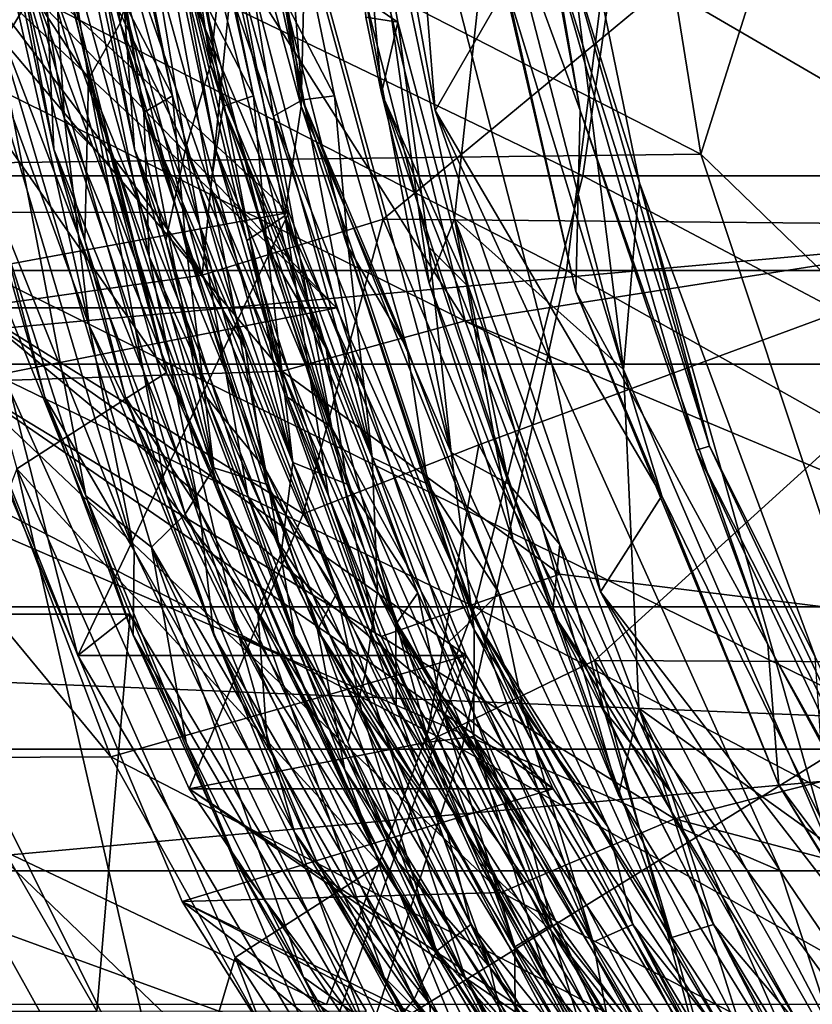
# Model space of a CAD drawing. Header units: metres. Extents: x -62 to 150, y -92 to 92.
# Tile 710 of 771: x 125.14 to 127.67, y -5.57 to -2.41. Entities that reach past the tile are written whole.
import ezdxf

# ---------------------------------------------------------------- set-up
doc = ezdxf.new("R2010")
doc.units = ezdxf.units.M
doc.layers.add('solid_500615', color=7, linetype='CONTINUOUS')

msp = doc.modelspace()

# ---------------------------------------------------------------- linework, layer by layer
at = {"layer": 'solid_500615'}
for points in [[(125.21759, -0.624061, -78.241096), (125.087936, -0.791491, -78.198708), (125.458023, -2.421654, -78.147934)], [(125.21759, -0.624061, -78.241096), (125.458023, -2.421654, -78.147934), (125.539963, -2.128629, -78.204872)], [(125.484764, -0.762822, -79.202568), (125.364563, -1.020922, -79.156242), (125.747101, -2.555301, -79.103607)], [(125.484764, -0.762822, -79.202568), (125.747101, -2.555301, -79.103607), (125.795746, -2.11116, -79.171898)], [(125.355995, -2.601618, -78.098267), (125.087936, -0.791491, -78.198708), (125.144051, -2.277765, -78.08606)], [(125.458023, -2.421654, -78.147934), (125.087936, -0.791491, -78.198708), (125.355995, -2.601618, -78.098267)], [(125.753647, -0.901394, -80.163582), (125.645813, -1.249676, -80.112541), (126.037773, -2.688335, -80.058868)], [(125.658447, -0.924983, -79.801979), (125.758652, -0.897853, -79.700714), (126.041466, -2.667922, -79.596298)], [(125.753647, -0.901394, -80.163582), (126.037773, -2.688335, -80.058868), (126.051559, -2.093681, -80.138908)], [(126.041466, -2.667922, -79.596298), (125.758652, -0.897853, -79.700714), (125.973579, -1.825801, -79.553169)], [(126.626289, -0.909906, -81.924637), (126.931503, -2.702071, -81.842758), (126.523613, -1.586276, -81.227432)], [(126.828148, -2.139699, -81.922256), (126.931503, -2.702071, -81.842758), (126.626289, -0.909906, -81.924637)], [(125.187447, -1.396464, -77.850105), (125.243767, -0.940307, -77.767441), (125.533249, -2.70858, -77.661263)], [(125.243767, -0.940307, -77.767441), (125.45533, -1.825801, -77.621483), (125.625717, -2.655039, -77.562241)], [(125.533249, -2.70858, -77.661263), (125.243767, -0.940307, -77.767441), (125.625717, -2.655039, -77.562241)], [(125.420464, -1.161141, -78.826698), (125.50119, -0.919083, -78.734085), (125.787338, -2.688259, -78.628784)], [(125.50119, -0.919083, -78.734085), (125.714455, -1.825801, -78.587326), (125.884842, -2.655039, -78.528084)], [(125.787338, -2.688259, -78.628784), (125.50119, -0.919083, -78.734085), (125.884842, -2.655039, -78.528084)], [(125.658447, -0.924983, -79.801979), (126.041466, -2.667922, -79.596298), (125.948601, -2.72043, -79.695518)], [(125.658447, -0.924983, -79.801979), (125.948601, -2.72043, -79.695518), (125.684982, -1.959614, -79.853371)], [(127.01403, -0.955857, -87.750793), (127.31794, -2.841495, -87.669258), (124.031723, -1.156077, -76.56385)], [(124.959351, -1.630787, -76.8722), (124.986389, -0.961525, -76.800789), (125.279198, -2.728886, -76.693726)], [(125.279198, -2.728886, -76.693726), (124.986389, -0.961525, -76.800789), (125.236771, -2.055902, -76.640999)], [(127.646751, -1.799126, -89.429077), (127.31794, -2.841495, -87.669258), (127.01403, -0.955857, -87.750793)], [(125.668556, -2.821569, -79.046303), (125.364563, -1.020922, -79.156242), (125.403175, -2.277765, -79.051903)], [(125.747101, -2.555301, -79.103607), (125.364563, -1.020922, -79.156242), (125.668556, -2.821569, -79.046303)], [(126.392769, -1.784234, -79.96833), (126.176109, -1.085257, -80.026459), (126.466255, -2.702205, -79.948616)], [(126.694885, -2.30454, -81.18148), (126.466255, -2.702205, -79.948616), (126.176109, -1.085257, -80.026459)], [(127.31794, -2.841495, -87.669258), (124.326981, -2.878295, -76.484634), (124.031723, -1.156077, -76.56385)], [(125.420464, -1.161141, -78.826698), (125.787338, -2.688259, -78.628784), (125.74765, -2.945954, -78.710472)], [(125.420464, -1.161141, -78.826698), (125.74765, -2.945954, -78.710472), (125.451088, -2.10112, -78.878532)], [(125.985352, -3.039717, -79.99324), (125.645813, -1.249676, -80.112541), (125.6623, -2.277765, -80.017746)], [(126.037773, -2.688335, -80.058868), (125.645813, -1.249676, -80.112541), (125.985352, -3.039717, -79.99324)], [(126.652519, -1.916161, -82.021141), (127.069832, -3.531576, -81.90918), (126.795326, -1.345455, -81.982826)], [(126.872284, -2.132178, -81.948334), (126.795326, -1.345455, -81.982826), (127.120682, -2.933233, -81.895538)], [(127.069832, -3.531576, -81.90918), (127.120682, -2.933233, -81.895538), (126.795326, -1.345455, -81.982826)], [(125.187447, -1.396464, -77.850105), (125.533249, -2.70858, -77.661263), (125.551201, -3.169438, -77.724251)], [(125.187447, -1.396464, -77.850105), (125.551201, -3.169438, -77.724251), (125.218964, -2.242083, -77.903221)], [(126.184837, -1.401347, -80.593567), (126.528236, -3.04807, -80.501442), (126.652519, -1.916161, -82.021141)], [(126.447517, -3.254988, -80.523094), (126.528236, -3.04807, -80.501442), (126.184837, -1.401347, -80.593567)], [(126.29538, -2.646723, -80.563911), (126.184837, -1.401347, -80.593567), (126.244667, -2.402879, -80.577515)], [(126.447517, -3.254988, -80.523094), (126.184837, -1.401347, -80.593567), (126.29538, -2.646723, -80.563911)], [(123.742851, -2.911524, -42.757256), (123.927048, -1.459592, -42.46608), (126.94001, -2.911524, -44.836414)], [(126.94001, -2.911524, -44.836414), (123.927048, -1.459592, -42.46608), (127.150482, -1.459592, -44.563595)], [(126.94001, -2.911524, -44.836414), (127.150482, -1.459592, -44.563595), (129.935593, -2.911524, -47.196735)], [(129.935593, -2.911524, -47.196735), (127.150482, -1.459592, -44.563595), (130.170532, -1.459592, -46.944641)], [(124.754425, -3.027355, -70.778999), (125.651917, -1.536499, -75.507957), (124.40847, -1.537975, -70.871811)], [(125.651917, -1.536499, -75.507957), (125.99839, -3.02823, -75.415001), (124.495583, -1.645458, -75.818184)], [(124.754425, -3.027355, -70.778999), (125.99839, -3.02823, -75.415001), (125.651917, -1.536499, -75.507957)], [(125.720238, -3.228915, -70.83049), (125.889267, -1.537583, -71.302818), (125.284912, -1.627504, -70.947289)], [(125.720238, -3.228915, -70.83049), (126.300377, -3.049522, -71.192535), (125.889267, -1.537583, -71.302818)], [(125.889267, -1.537583, -71.302818), (126.300377, -3.049522, -71.192535), (128.096207, -1.561959, -79.511322)], [(126.158615, -1.699764, -80.031151), (128.096207, -1.561959, -79.511322), (128.510696, -3.070354, -79.400124)], [(126.244827, -2.349711, -80.156906), (126.347656, -2.418793, -80.4785), (126.191277, -1.553767, -80.534569)], [(126.244667, -2.402879, -80.577515), (126.191277, -1.553767, -80.534569), (126.347656, -2.418793, -80.4785)], [(126.300377, -3.049522, -71.192535), (128.510696, -3.070354, -79.400124), (128.096207, -1.561959, -79.511322)], [(123.589142, -3.21399, -40.968063), (126.887695, -3.21399, -42.99892), (123.764908, -1.608541, -40.651875)], [(126.887695, -3.21399, -42.99892), (127.090881, -1.608541, -42.699608), (123.764908, -1.608541, -40.651875)], [(126.523613, -1.586276, -81.227432), (126.917725, -3.281902, -81.121696), (126.694885, -2.30454, -81.18148)], [(126.931503, -2.702071, -81.842758), (126.917725, -3.281902, -81.121696), (126.523613, -1.586276, -81.227432)], [(126.887695, -3.21399, -42.99892), (129.992599, -3.21399, -45.315033), (127.090881, -1.608541, -42.699608)], [(129.992599, -3.21399, -45.315033), (130.221588, -1.608541, -45.034973), (127.090881, -1.608541, -42.699608)], [(125.720238, -3.228915, -70.83049), (125.284912, -1.627504, -70.947289), (124.560074, -1.693172, -71.141747)], [(124.959351, -1.630787, -76.8722), (125.279198, -2.728886, -76.693726), (125.359169, -3.390743, -76.736877)], [(124.959351, -1.630787, -76.8722), (125.359169, -3.390743, -76.736877), (124.988579, -2.382469, -76.927452)], [(125.99839, -3.02823, -75.415001), (124.847755, -3.240683, -75.723701), (124.495583, -1.645458, -75.818184)], [(124.520653, -1.810652, -75.811462), (126.150879, -3.334505, -75.374092), (125.726128, -1.693172, -75.488045)], [(125.720238, -3.228915, -70.83049), (124.560074, -1.693172, -71.141747), (124.984825, -3.334505, -71.027794)], [(126.150879, -3.334505, -75.374092), (124.984825, -3.334505, -71.027794), (124.560074, -1.693172, -71.141747)], [(125.726128, -1.693172, -75.488045), (126.150879, -3.334505, -75.374092), (124.560074, -1.693172, -71.141747)], [(125.552422, -1.781279, -79.676094), (126.158615, -1.699764, -80.031151), (126.563354, -3.375999, -79.922569)], [(126.563354, -3.375999, -79.922569), (126.158615, -1.699764, -80.031151), (128.510696, -3.070354, -79.400124)], [(127.646751, -1.799126, -89.429077), (128.354538, -1.758229, -91.07077), (128.752197, -3.473166, -90.964088)], [(123.361038, -1.784235, -68.667953), (126.392769, -1.784234, -79.96833), (126.840492, -3.514257, -79.848213)], [(123.361038, -1.784235, -68.667953), (126.840492, -3.514257, -79.848213), (123.808762, -3.514257, -68.547836)], [(123.361038, -1.784235, -68.667953), (123.808762, -3.514257, -68.547836), (142.907608, -1.784235, -63.423885)], [(123.808762, -3.514257, -68.547836), (142.459885, -3.514257, -63.544006), (142.907608, -1.784235, -63.423885)], [(125.552422, -1.781279, -79.676094), (125.97644, -3.537076, -79.562347), (124.520653, -1.810652, -75.811462)], [(125.552422, -1.781279, -79.676094), (126.563354, -3.375999, -79.922569), (125.97644, -3.537076, -79.562347)], [(126.840492, -3.514257, -79.848213), (126.392769, -1.784234, -79.96833), (126.466255, -2.702205, -79.948616)], [(124.520653, -1.810652, -75.811462), (124.951324, -3.571523, -75.695915), (126.150879, -3.334505, -75.374092)], [(125.97644, -3.537076, -79.562347), (124.951324, -3.571523, -75.695915), (124.520653, -1.810652, -75.811462)], [(125.45533, -1.825801, -77.621483), (125.467461, -2.349711, -77.259369), (125.625717, -2.655039, -77.562241)], [(125.714455, -1.825801, -78.587326), (125.726585, -2.349711, -78.22522), (125.884842, -2.655039, -78.528084)], [(125.973579, -1.825801, -79.553169), (125.985703, -2.349711, -79.191063), (126.143959, -2.655039, -79.493927)], [(126.041466, -2.667922, -79.596298), (125.973579, -1.825801, -79.553169), (126.143959, -2.655039, -79.493927)], [(128.053665, -3.553951, -89.319908), (127.31794, -2.841495, -87.669258), (127.646751, -1.799126, -89.429077)], [(128.053665, -3.553951, -89.319908), (127.646751, -1.799126, -89.429077), (128.752197, -3.473166, -90.964088)], [(124.674294, -2.207127, -76.391457), (125.606171, -3.541684, -76.439735), (125.177757, -1.872725, -76.55468)], [(125.177757, -1.872725, -76.55468), (125.606171, -3.541684, -76.439735), (125.236771, -2.055902, -76.640999)], [(126.528236, -3.04807, -80.501442), (127.069832, -3.531576, -81.90918), (126.652519, -1.916161, -82.021141)], [(125.684982, -1.959614, -79.853371), (126.135818, -3.718498, -79.704697), (125.589073, -2.003735, -79.953186)], [(125.948601, -2.72043, -79.695518), (126.135818, -3.718498, -79.704697), (125.684982, -1.959614, -79.853371)], [(125.245003, -2.825187, -77.961967), (125.144051, -2.277765, -78.08606), (125.070824, -2.003735, -78.0215)], [(125.218964, -2.242083, -77.903221), (125.245003, -2.825187, -77.961967), (125.070824, -2.003735, -78.0215)], [(125.504128, -2.825187, -78.927811), (125.403175, -2.277765, -79.051903), (125.329948, -2.003735, -78.987343)], [(125.451088, -2.10112, -78.878532), (125.504128, -2.825187, -78.927811), (125.329948, -2.003735, -78.987343)], [(125.763252, -2.825187, -79.893654), (125.6623, -2.277765, -80.017746), (125.589073, -2.003735, -79.953186)], [(126.135818, -3.718498, -79.704697), (125.763252, -2.825187, -79.893654), (125.589073, -2.003735, -79.953186)], [(125.279198, -2.728886, -76.693726), (125.236771, -2.055902, -76.640999), (125.422852, -2.873527, -76.577736)], [(125.606171, -3.541684, -76.439735), (125.422852, -2.873527, -76.577736), (125.236771, -2.055902, -76.640999)], [(125.451088, -2.10112, -78.878532), (125.92318, -3.850608, -78.724304), (125.504128, -2.825187, -78.927811)], [(125.74765, -2.945954, -78.710472), (125.92318, -3.850608, -78.724304), (125.451088, -2.10112, -78.878532)], [(125.747101, -2.555301, -79.103607), (126.264488, -3.813776, -79.018677), (125.795746, -2.11116, -79.171898)], [(125.795746, -2.11116, -79.171898), (126.264488, -3.813776, -79.018677), (125.985703, -2.349711, -79.191063)], [(126.037773, -2.688335, -80.058868), (126.517693, -3.797502, -79.986374), (126.051559, -2.093681, -80.138908)], [(126.051559, -2.093681, -80.138908), (126.517693, -3.797502, -79.986374), (126.244827, -2.349711, -80.156906)], [(125.458023, -2.421654, -78.147934), (126.011307, -3.830035, -78.05098), (125.539963, -2.128629, -78.204872)], [(125.539963, -2.128629, -78.204872), (126.011307, -3.830035, -78.05098), (125.726585, -2.349711, -78.22522)], [(126.828148, -2.139699, -81.922256), (126.872284, -2.132178, -81.948334), (127.345192, -3.776831, -81.821465)], [(127.302727, -3.790153, -81.79493), (126.931503, -2.702071, -81.842758), (126.828148, -2.139699, -81.922256)], [(127.302727, -3.790153, -81.79493), (126.828148, -2.139699, -81.922256), (127.345192, -3.776831, -81.821465)], [(127.345192, -3.776831, -81.821465), (126.872284, -2.132178, -81.948334), (127.120682, -2.933233, -81.895538)], [(125.17054, -2.287424, -77.191833), (125.758148, -3.846279, -77.083275), (125.28421, -2.14609, -77.237839)], [(125.28421, -2.14609, -77.237839), (125.758148, -3.846279, -77.083275), (125.467461, -2.349711, -77.259369)], [(124.674294, -2.207127, -76.391457), (125.126839, -3.849818, -76.27005), (125.606171, -3.541684, -76.439735)], [(125.218964, -2.242083, -77.903221), (125.712059, -3.981775, -77.743515), (125.245003, -2.825187, -77.961967)], [(125.551201, -3.169438, -77.724251), (125.712059, -3.981775, -77.743515), (125.218964, -2.242083, -77.903221)], [(125.17054, -2.287424, -77.191833), (125.047737, -2.379993, -77.149094), (125.665909, -3.995468, -77.031708)], [(125.355995, -2.601618, -78.098267), (125.144051, -2.277765, -78.08606), (125.344841, -3.118169, -78.019096)], [(125.245003, -2.825187, -77.961967), (125.344841, -3.118169, -78.019096), (125.144051, -2.277765, -78.08606)], [(125.17054, -2.287424, -77.191833), (125.665909, -3.995468, -77.031708), (125.758148, -3.846279, -77.083275)], [(125.668556, -2.821569, -79.046303), (125.403175, -2.277765, -79.051903), (125.603966, -3.118169, -78.98494)], [(125.504128, -2.825187, -78.927811), (125.603966, -3.118169, -78.98494), (125.403175, -2.277765, -79.051903)], [(125.985352, -3.039717, -79.99324), (125.6623, -2.277765, -80.017746), (125.863083, -3.118169, -79.950783)], [(125.763252, -2.825187, -79.893654), (125.863083, -3.118169, -79.950783), (125.6623, -2.277765, -80.017746)], [(126.694885, -2.30454, -81.18148), (127.192635, -3.936759, -81.047943), (126.466255, -2.702205, -79.948616)], [(126.917725, -3.281902, -81.121696), (127.192635, -3.936759, -81.047943), (126.694885, -2.30454, -81.18148)], [(125.758148, -3.846279, -77.083275), (125.669395, -3.139475, -77.192307), (125.467461, -2.349711, -77.259369)], [(125.625717, -2.655039, -77.562241), (125.467461, -2.349711, -77.259369), (125.669395, -3.139475, -77.192307)], [(126.011307, -3.830035, -78.05098), (125.92852, -3.139475, -78.15815), (125.726585, -2.349711, -78.22522)], [(125.884842, -2.655039, -78.528084), (125.726585, -2.349711, -78.22522), (125.92852, -3.139475, -78.15815)], [(126.264488, -3.813776, -79.018677), (126.187637, -3.139475, -79.124001), (125.985703, -2.349711, -79.191063)], [(126.143959, -2.655039, -79.493927), (125.985703, -2.349711, -79.191063), (126.187637, -3.139475, -79.124001)], [(126.244827, -2.349711, -80.156906), (126.446762, -3.139475, -80.089844), (126.347656, -2.418793, -80.4785)], [(126.517693, -3.797502, -79.986374), (126.446762, -3.139475, -80.089844), (126.244827, -2.349711, -80.156906)], [(124.988579, -2.382469, -76.927452), (125.502441, -4.111974, -76.762337), (124.985886, -2.825187, -76.996124)], [(125.359169, -3.390743, -76.736877), (125.502441, -4.111974, -76.762337), (124.988579, -2.382469, -76.927452)], [(125.047737, -2.379993, -77.149094), (125.085716, -3.118169, -77.053253), (125.348228, -3.936198, -76.970078)], [(125.557816, -4.100802, -76.98513), (125.047737, -2.379993, -77.149094), (125.348228, -3.936198, -76.970078)], [(125.665909, -3.995468, -77.031708), (125.047737, -2.379993, -77.149094), (125.557816, -4.100802, -76.98513)], [(125.458023, -2.421654, -78.147934), (125.355995, -2.601618, -78.098267), (125.973091, -4.119803, -77.982674)], [(125.458023, -2.421654, -78.147934), (125.973091, -4.119803, -77.982674), (126.011307, -3.830035, -78.05098)], [(126.29538, -2.646723, -80.563911), (126.244667, -2.402879, -80.577515), (126.347656, -2.418793, -80.4785)], [(126.29538, -2.646723, -80.563911), (126.347656, -2.418793, -80.4785), (126.57299, -3.266778, -80.404205)], [(126.446762, -3.139475, -80.089844), (126.57299, -3.266778, -80.404205), (126.347656, -2.418793, -80.4785)], [(125.747101, -2.555301, -79.103607), (125.668556, -2.821569, -79.046303), (126.281639, -4.243203, -78.933296)], [(125.747101, -2.555301, -79.103607), (126.281639, -4.243203, -78.933296), (126.264488, -3.813776, -79.018677)], [(125.355995, -2.601618, -78.098267), (125.344841, -3.118169, -78.019096), (125.607353, -3.936198, -77.935921)], [(125.898361, -4.305589, -77.925896), (125.355995, -2.601618, -78.098267), (125.607353, -3.936198, -77.935921)], [(125.973091, -4.119803, -77.982674), (125.355995, -2.601618, -78.098267), (125.898361, -4.305589, -77.925896)], [(126.29538, -2.646723, -80.563911), (126.57299, -3.266778, -80.404205), (126.865631, -4.091803, -80.312233)], [(126.843063, -4.310032, -80.390121), (126.29538, -2.646723, -80.563911), (126.865631, -4.091803, -80.312233)], [(126.447517, -3.254988, -80.523094), (126.29538, -2.646723, -80.563911), (126.843063, -4.310032, -80.390121)], [(125.533249, -2.70858, -77.661263), (125.625717, -2.655039, -77.562241), (125.858986, -3.464648, -77.486443)], [(125.625717, -2.655039, -77.562241), (125.669395, -3.139475, -77.192307), (125.858986, -3.464648, -77.486443)], [(125.787338, -2.688259, -78.628784), (125.884842, -2.655039, -78.528084), (126.118103, -3.464648, -78.452286)], [(125.884842, -2.655039, -78.528084), (125.92852, -3.139475, -78.15815), (126.118103, -3.464648, -78.452286)], [(125.948601, -2.72043, -79.695518), (126.041466, -2.667922, -79.596298), (126.591835, -4.328729, -79.421852)], [(126.041466, -2.667922, -79.596298), (126.143959, -2.655039, -79.493927), (126.377228, -3.464648, -79.418137)], [(126.041466, -2.667922, -79.596298), (126.377228, -3.464648, -79.418137), (126.670425, -4.247561, -79.326698)], [(126.591835, -4.328729, -79.421852), (126.041466, -2.667922, -79.596298), (126.670425, -4.247561, -79.326698)], [(126.143959, -2.655039, -79.493927), (126.187637, -3.139475, -79.124001), (126.377228, -3.464648, -79.418137)], [(125.533249, -2.70858, -77.661263), (125.858986, -3.464648, -77.486443), (126.152176, -4.247561, -77.395012)], [(126.08947, -4.366055, -77.485306), (125.533249, -2.70858, -77.661263), (126.152176, -4.247561, -77.395012)], [(125.551201, -3.169438, -77.724251), (125.533249, -2.70858, -77.661263), (126.08947, -4.366055, -77.485306)], [(125.74765, -2.945954, -78.710472), (125.787338, -2.688259, -78.628784), (126.340637, -4.347404, -78.453583)], [(125.787338, -2.688259, -78.628784), (126.118103, -3.464648, -78.452286), (126.411301, -4.247561, -78.360855)], [(126.340637, -4.347404, -78.453583), (125.787338, -2.688259, -78.628784), (126.411301, -4.247561, -78.360855)], [(126.037773, -2.688335, -80.058868), (125.985352, -3.039717, -79.99324), (126.59153, -4.365647, -79.883568)], [(126.037773, -2.688335, -80.058868), (126.59153, -4.365647, -79.883568), (126.517693, -3.797502, -79.986374)], [(126.840492, -3.514257, -79.848213), (126.466255, -2.702205, -79.948616), (126.995857, -4.244389, -79.806534)], [(127.192635, -3.936759, -81.047943), (126.995857, -4.244389, -79.806534), (126.466255, -2.702205, -79.948616)], [(126.931503, -2.702071, -81.842758), (127.532661, -4.412133, -81.681473), (126.917725, -3.281902, -81.121696)], [(127.302727, -3.790153, -81.79493), (127.532661, -4.412133, -81.681473), (126.931503, -2.702071, -81.842758)], [(125.279198, -2.728886, -76.693726), (125.422852, -2.873527, -76.577736), (125.670792, -3.671964, -76.498184)], [(125.838333, -4.384682, -76.517014), (125.279198, -2.728886, -76.693726), (125.670792, -3.671964, -76.498184)], [(125.359169, -3.390743, -76.736877), (125.279198, -2.728886, -76.693726), (125.838333, -4.384682, -76.517014)], [(125.948601, -2.72043, -79.695518), (126.591835, -4.328729, -79.421852), (126.510658, -4.403848, -79.517883)], [(125.948601, -2.72043, -79.695518), (126.510658, -4.403848, -79.517883), (126.135818, -3.718498, -79.704697)], [(124.985886, -2.825187, -76.996124), (125.216408, -3.619826, -76.921898), (125.085716, -3.118169, -77.053253)], [(125.502441, -4.111974, -76.762337), (125.216408, -3.619826, -76.921898), (124.985886, -2.825187, -76.996124)], [(125.475533, -3.619826, -77.887741), (125.344841, -3.118169, -78.019096), (125.245003, -2.825187, -77.961967)], [(125.712059, -3.981775, -77.743515), (125.475533, -3.619826, -77.887741), (125.245003, -2.825187, -77.961967)], [(125.73465, -3.619826, -78.853584), (125.603966, -3.118169, -78.98494), (125.504128, -2.825187, -78.927811)], [(125.92318, -3.850608, -78.724304), (125.73465, -3.619826, -78.853584), (125.504128, -2.825187, -78.927811)], [(125.668556, -2.821569, -79.046303), (125.603966, -3.118169, -78.98494), (125.866478, -3.936198, -78.901764)], [(126.242546, -4.507774, -78.865738), (125.668556, -2.821569, -79.046303), (125.866478, -3.936198, -78.901764)], [(126.281639, -4.243203, -78.933296), (125.668556, -2.821569, -79.046303), (126.242546, -4.507774, -78.865738)], [(125.993774, -3.619826, -79.819427), (125.863083, -3.118169, -79.950783), (125.763252, -2.825187, -79.893654)], [(126.135818, -3.718498, -79.704697), (125.993774, -3.619826, -79.819427), (125.763252, -2.825187, -79.893654)], [(127.31794, -2.841495, -87.669258), (127.917473, -4.649627, -87.508408), (124.326981, -2.878295, -76.484634)], [(128.053665, -3.553951, -89.319908), (127.917473, -4.649627, -87.508408), (127.31794, -2.841495, -87.669258)], [(127.917473, -4.649627, -87.508408), (124.865593, -4.525253, -76.340134), (124.326981, -2.878295, -76.484634)], [(125.606171, -3.541684, -76.439735), (125.670792, -3.671964, -76.498184), (125.422852, -2.873527, -76.577736)], [(123.742851, -2.911524, -42.757256), (126.593163, -4.291622, -45.285995), (123.439323, -4.291622, -43.237091)], [(123.742851, -2.911524, -42.757256), (126.94001, -2.911524, -44.836414), (126.593163, -4.291622, -45.285995)], [(126.94001, -2.911524, -44.836414), (129.548431, -4.291622, -47.612167), (126.593163, -4.291622, -45.285995)], [(126.94001, -2.911524, -44.836414), (129.935593, -2.911524, -47.196735), (129.548431, -4.291622, -47.612167)], [(127.069832, -3.531576, -81.90918), (127.724152, -5.051604, -81.733635), (127.120682, -2.933233, -81.895538)], [(127.345192, -3.776831, -81.821465), (127.120682, -2.933233, -81.895538), (127.683792, -4.452581, -81.744469)], [(127.724152, -5.051604, -81.733635), (127.683792, -4.452581, -81.744469), (127.120682, -2.933233, -81.895538)], [(124.648941, -4.315569, -68.565254), (125.489632, -4.314949, -70.581757), (124.936073, -2.937539, -70.730263)], [(125.322075, -4.447888, -70.626709), (124.754425, -3.027355, -70.778999), (124.936073, -2.937539, -70.730263)], [(125.322075, -4.447888, -70.626709), (124.936073, -2.937539, -70.730263), (125.489632, -4.314949, -70.581757)], [(125.74765, -2.945954, -78.710472), (126.340637, -4.347404, -78.453583), (126.342018, -4.610249, -78.524475)], [(125.74765, -2.945954, -78.710472), (126.342018, -4.610249, -78.524475), (125.92318, -3.850608, -78.724304)], [(125.322075, -4.447888, -70.626709), (125.99839, -3.02823, -75.415001), (124.754425, -3.027355, -70.778999)], [(125.99839, -3.02823, -75.415001), (126.565971, -4.447738, -75.262733), (124.847755, -3.240683, -75.723701)], [(125.322075, -4.447888, -70.626709), (126.565971, -4.447738, -75.262733), (125.99839, -3.02823, -75.415001)], [(126.044441, -3.994324, -70.743515), (126.300377, -3.049522, -71.192535), (125.720238, -3.228915, -70.83049)], [(125.985352, -3.039717, -79.99324), (125.863083, -3.118169, -79.950783), (126.125595, -3.936198, -79.867607)], [(125.985352, -3.039717, -79.99324), (126.125595, -3.936198, -79.867607), (126.446587, -4.725155, -79.769196)], [(126.590263, -4.707263, -79.804665), (125.985352, -3.039717, -79.99324), (126.446587, -4.725155, -79.769196)], [(126.59153, -4.365647, -79.883568), (125.985352, -3.039717, -79.99324), (126.590263, -4.707263, -79.804665)], [(126.044441, -3.994324, -70.743515), (126.606895, -3.77291, -71.110298), (126.300377, -3.049522, -71.192535)], [(126.300377, -3.049522, -71.192535), (126.606895, -3.77291, -71.110298), (128.510696, -3.070354, -79.400124)], [(126.717499, -4.086631, -80.450661), (126.528236, -3.04807, -80.501442), (126.447517, -3.254988, -80.523094)], [(126.528236, -3.04807, -80.501442), (127.119331, -4.616345, -80.342857), (127.069832, -3.531576, -81.90918)], [(127.053558, -4.893947, -80.360504), (127.119331, -4.616345, -80.342857), (126.528236, -3.04807, -80.501442)], [(127.053558, -4.893947, -80.360504), (126.528236, -3.04807, -80.501442), (126.717499, -4.086631, -80.450661)], [(126.563354, -3.375999, -79.922569), (128.510696, -3.070354, -79.400124), (129.186172, -4.474844, -79.218903)], [(126.606895, -3.77291, -71.110298), (126.976936, -4.463677, -71.011024), (128.510696, -3.070354, -79.400124)], [(126.976936, -4.463677, -71.011024), (129.186172, -4.474844, -79.218903), (128.510696, -3.070354, -79.400124)], [(125.216408, -3.619826, -76.921898), (125.348228, -3.936198, -76.970078), (125.085716, -3.118169, -77.053253)], [(125.475533, -3.619826, -77.887741), (125.607353, -3.936198, -77.935921), (125.344841, -3.118169, -78.019096)], [(125.73465, -3.619826, -78.853584), (125.866478, -3.936198, -78.901764), (125.603966, -3.118169, -78.98494)], [(125.993774, -3.619826, -79.819427), (126.125595, -3.936198, -79.867607), (125.863083, -3.118169, -79.950783)], [(125.758148, -3.846279, -77.083275), (125.925491, -3.899264, -77.111206), (125.669395, -3.139475, -77.192307)], [(125.858986, -3.464648, -77.486443), (125.669395, -3.139475, -77.192307), (125.925491, -3.899264, -77.111206)], [(126.011307, -3.830035, -78.05098), (126.184608, -3.899264, -78.077049), (125.92852, -3.139475, -78.15815)], [(126.118103, -3.464648, -78.452286), (125.92852, -3.139475, -78.15815), (126.184608, -3.899264, -78.077049)], [(126.264488, -3.813776, -79.018677), (126.443733, -3.899264, -79.042892), (126.187637, -3.139475, -79.124001)], [(126.377228, -3.464648, -79.418137), (126.187637, -3.139475, -79.124001), (126.443733, -3.899264, -79.042892)], [(126.446762, -3.139475, -80.089844), (126.702858, -3.899264, -80.008736), (126.57299, -3.266778, -80.404205)], [(126.517693, -3.797502, -79.986374), (126.702858, -3.899264, -80.008736), (126.446762, -3.139475, -80.089844)], [(125.551201, -3.169438, -77.724251), (126.08947, -4.366055, -77.485306), (126.177086, -4.813673, -77.530121)], [(125.551201, -3.169438, -77.724251), (126.177086, -4.813673, -77.530121), (125.712059, -3.981775, -77.743515)], [(123.298973, -4.747501, -41.490067), (126.552254, -4.747501, -43.49305), (123.589142, -3.21399, -40.968063)], [(126.552254, -4.747501, -43.49305), (126.887695, -3.21399, -42.99892), (123.589142, -3.21399, -40.968063)], [(126.552254, -4.747501, -43.49305), (129.614548, -4.747501, -45.777378), (126.887695, -3.21399, -42.99892)], [(129.614548, -4.747501, -45.777378), (129.992599, -3.21399, -45.315033), (126.887695, -3.21399, -42.99892)], [(125.427849, -4.772721, -75.568069), (124.165398, -3.243879, -73.178589), (124.847755, -3.240683, -75.723701)], [(125.427849, -4.772721, -75.568069), (124.746437, -4.775686, -73.022705), (124.165398, -3.243879, -73.178589)], [(126.565971, -4.447738, -75.262733), (125.427849, -4.772721, -75.568069), (124.847755, -3.240683, -75.723701)], [(126.044441, -3.994324, -70.743515), (125.720238, -3.228915, -70.83049), (124.984825, -3.334505, -71.027794)], [(126.717499, -4.086631, -80.450661), (126.447517, -3.254988, -80.523094), (126.843063, -4.310032, -80.390121)], [(126.702858, -3.899264, -80.008736), (126.865631, -4.091803, -80.312233), (126.57299, -3.266778, -80.404205)], [(126.917725, -3.281902, -81.121696), (127.567299, -4.863072, -80.947426), (127.192635, -3.936759, -81.047943)], [(127.532661, -4.412133, -81.681473), (127.567299, -4.863072, -80.947426), (126.917725, -3.281902, -81.121696)], [(124.951324, -3.571523, -75.695915), (126.844749, -4.875161, -75.187935), (126.150879, -3.334505, -75.374092)], [(126.044441, -3.994324, -70.743515), (124.984825, -3.334505, -71.027794), (125.678703, -4.875161, -70.841637)], [(126.844749, -4.875161, -75.187935), (125.678703, -4.875161, -70.841637), (124.984825, -3.334505, -71.027794)], [(126.150879, -3.334505, -75.374092), (126.844749, -4.875161, -75.187935), (124.984825, -3.334505, -71.027794)], [(125.359169, -3.390743, -76.736877), (125.838333, -4.384682, -76.517014), (126.015755, -5.014023, -76.534843)], [(125.359169, -3.390743, -76.736877), (126.015755, -5.014023, -76.534843), (125.502441, -4.111974, -76.762337)], [(125.97644, -3.537076, -79.562347), (126.563354, -3.375999, -79.922569), (126.865929, -4.187133, -79.841393)], [(126.865929, -4.187133, -79.841393), (126.563354, -3.375999, -79.922569), (129.186172, -4.474844, -79.218903)], [(125.858986, -3.464648, -77.486443), (125.925491, -3.899264, -77.111206), (126.152176, -4.247561, -77.395012)], [(126.118103, -3.464648, -78.452286), (126.184608, -3.899264, -78.077049), (126.411301, -4.247561, -78.360855)], [(126.377228, -3.464648, -79.418137), (126.443733, -3.899264, -79.042892), (126.670425, -4.247561, -79.326698)], [(123.808762, -3.514257, -68.547836), (126.840492, -3.514257, -79.848213), (127.571571, -5.137499, -79.652077)], [(123.808762, -3.514257, -68.547836), (127.571571, -5.137499, -79.652077), (124.539841, -5.1375, -68.3517)], [(123.808762, -3.514257, -68.547836), (124.539841, -5.1375, -68.3517), (142.459885, -3.514257, -63.544006)], [(124.539841, -5.1375, -68.3517), (141.728806, -5.1375, -63.740143), (142.459885, -3.514257, -63.544006)], [(127.571571, -5.137499, -79.652077), (126.840492, -3.514257, -79.848213), (126.995857, -4.244389, -79.806534)], [(127.119331, -4.616345, -80.342857), (127.724152, -5.051604, -81.733635), (127.069832, -3.531576, -81.90918)], [(125.97644, -3.537076, -79.562347), (126.293579, -4.386723, -79.477264), (124.951324, -3.571523, -75.695915)], [(125.126839, -3.849818, -76.27005), (126.291229, -5.116198, -76.255943), (125.606171, -3.541684, -76.439735)], [(125.606171, -3.541684, -76.439735), (126.291229, -5.116198, -76.255943), (125.670792, -3.671964, -76.498184)], [(125.97644, -3.537076, -79.562347), (126.865929, -4.187133, -79.841393), (126.293579, -4.386723, -79.477264)], [(124.951324, -3.571523, -75.695915), (125.656288, -5.235544, -75.506783), (126.844749, -4.875161, -75.187935)], [(126.678261, -5.207694, -79.374054), (125.656288, -5.235544, -75.506783), (124.951324, -3.571523, -75.695915)], [(126.293579, -4.386723, -79.477264), (126.678261, -5.207694, -79.374054), (124.951324, -3.571523, -75.695915)], [(125.216408, -3.619826, -76.921898), (125.499054, -4.382416, -76.834183), (125.348228, -3.936198, -76.970078)], [(125.502441, -4.111974, -76.762337), (125.499054, -4.382416, -76.834183), (125.216408, -3.619826, -76.921898)], [(125.758179, -4.382416, -77.800026), (125.607353, -3.936198, -77.935921), (125.475533, -3.619826, -77.887741)], [(125.712059, -3.981775, -77.743515), (125.758179, -4.382416, -77.800026), (125.475533, -3.619826, -77.887741)], [(126.017296, -4.382416, -78.765869), (125.866478, -3.936198, -78.901764), (125.73465, -3.619826, -78.853584)], [(125.92318, -3.850608, -78.724304), (126.017296, -4.382416, -78.765869), (125.73465, -3.619826, -78.853584)], [(126.276421, -4.382416, -79.731712), (126.125595, -3.936198, -79.867607), (125.993774, -3.619826, -79.819427)], [(126.135818, -3.718498, -79.704697), (126.276421, -4.382416, -79.731712), (125.993774, -3.619826, -79.819427)], [(125.838333, -4.384682, -76.517014), (125.670792, -3.671964, -76.498184), (125.979172, -4.447122, -76.402809)], [(126.291229, -5.116198, -76.255943), (125.979172, -4.447122, -76.402809), (125.670792, -3.671964, -76.498184)], [(126.135818, -3.718498, -79.704697), (126.838219, -5.3295, -79.490868), (126.276421, -4.382416, -79.731712)], [(126.510658, -4.403848, -79.517883), (126.838219, -5.3295, -79.490868), (126.135818, -3.718498, -79.704697)], [(126.436569, -4.726429, -70.638313), (126.606895, -3.77291, -71.110298), (126.044441, -3.994324, -70.743515)], [(126.436569, -4.726429, -70.638313), (126.976936, -4.463677, -71.011024), (126.606895, -3.77291, -71.110298)], [(127.302727, -3.790153, -81.79493), (127.345192, -3.776831, -81.821465), (128.073105, -5.318462, -81.626175)], [(128.073105, -5.318462, -81.626175), (127.345192, -3.776831, -81.821465), (127.683792, -4.452581, -81.744469)], [(126.264488, -3.813776, -79.018677), (126.973244, -5.366388, -78.80349), (126.443733, -3.899264, -79.042892)], [(126.281639, -4.243203, -78.933296), (126.973244, -5.366388, -78.80349), (126.264488, -3.813776, -79.018677)], [(126.517693, -3.797502, -79.986374), (127.224297, -5.351847, -79.771736), (126.702858, -3.899264, -80.008736)], [(126.59153, -4.365647, -79.883568), (127.224297, -5.351847, -79.771736), (126.517693, -3.797502, -79.986374)], [(128.033218, -5.337222, -81.598953), (127.532661, -4.412133, -81.681473), (127.302727, -3.790153, -81.79493)], [(128.033218, -5.337222, -81.598953), (127.302727, -3.790153, -81.79493), (128.073105, -5.318462, -81.626175)], [(125.665909, -3.995468, -77.031708), (126.471207, -5.395448, -76.866982), (125.758148, -3.846279, -77.083275)], [(125.758148, -3.846279, -77.083275), (126.471207, -5.395448, -76.866982), (125.925491, -3.899264, -77.111206)], [(125.973091, -4.119803, -77.982674), (126.722214, -5.380922, -77.835236), (126.011307, -3.830035, -78.05098)], [(126.011307, -3.830035, -78.05098), (126.722214, -5.380922, -77.835236), (126.184608, -3.899264, -78.077049)], [(124.865593, -4.525253, -76.340134), (125.632912, -6.064213, -76.134277), (125.126839, -3.849818, -76.27005)], [(125.126839, -3.849818, -76.27005), (125.826157, -5.415973, -76.082428), (126.291229, -5.116198, -76.255943)], [(125.632912, -6.064213, -76.134277), (125.826157, -5.415973, -76.082428), (125.126839, -3.849818, -76.27005)], [(125.92318, -3.850608, -78.724304), (126.643211, -5.447767, -78.505959), (126.017296, -4.382416, -78.765869)], [(126.342018, -4.610249, -78.524475), (126.643211, -5.447767, -78.505959), (125.92318, -3.850608, -78.724304)], [(126.471207, -5.395448, -76.866982), (126.231094, -4.624173, -77.017387), (125.925491, -3.899264, -77.111206)], [(126.152176, -4.247561, -77.395012), (125.925491, -3.899264, -77.111206), (126.231094, -4.624173, -77.017387)], [(126.722214, -5.380922, -77.835236), (126.490211, -4.624173, -77.983231), (126.184608, -3.899264, -78.077049)], [(126.411301, -4.247561, -78.360855), (126.184608, -3.899264, -78.077049), (126.490211, -4.624173, -77.983231)], [(126.973244, -5.366388, -78.80349), (126.749336, -4.624173, -78.949074), (126.443733, -3.899264, -79.042892)], [(126.670425, -4.247561, -79.326698), (126.443733, -3.899264, -79.042892), (126.749336, -4.624173, -78.949074)], [(126.702858, -3.899264, -80.008736), (127.008461, -4.624173, -79.914917), (126.865631, -4.091803, -80.312233)], [(127.224297, -5.351847, -79.771736), (127.008461, -4.624173, -79.914917), (126.702858, -3.899264, -80.008736)], [(125.557816, -4.100802, -76.98513), (125.348228, -3.936198, -76.970078), (125.66922, -4.725155, -76.871666)], [(125.499054, -4.382416, -76.834183), (125.66922, -4.725155, -76.871666), (125.348228, -3.936198, -76.970078)], [(125.898361, -4.305589, -77.925896), (125.607353, -3.936198, -77.935921), (125.928345, -4.725155, -77.837509)], [(125.758179, -4.382416, -77.800026), (125.928345, -4.725155, -77.837509), (125.607353, -3.936198, -77.935921)], [(126.242546, -4.507774, -78.865738), (125.866478, -3.936198, -78.901764), (126.187469, -4.725155, -78.803352)], [(126.017296, -4.382416, -78.765869), (126.187469, -4.725155, -78.803352), (125.866478, -3.936198, -78.901764)], [(126.276421, -4.382416, -79.731712), (126.446587, -4.725155, -79.769196), (126.125595, -3.936198, -79.867607)], [(127.192635, -3.936759, -81.047943), (127.955299, -5.484235, -80.84333), (126.995857, -4.244389, -79.806534)], [(127.567299, -4.863072, -80.947426), (127.955299, -5.484235, -80.84333), (127.192635, -3.936759, -81.047943)], [(125.665909, -3.995468, -77.031708), (125.557816, -4.100802, -76.98513), (126.399384, -5.548505, -76.81015)], [(125.665909, -3.995468, -77.031708), (126.399384, -5.548505, -76.81015), (126.471207, -5.395448, -76.866982)], [(126.436569, -4.726429, -70.638313), (126.044441, -3.994324, -70.743515), (125.678703, -4.875161, -70.841637)], [(125.712059, -3.981775, -77.743515), (126.449524, -5.565039, -77.520699), (125.758179, -4.382416, -77.800026)], [(126.177086, -4.813673, -77.530121), (126.449524, -5.565039, -77.520699), (125.712059, -3.981775, -77.743515)], [(125.557816, -4.100802, -76.98513), (125.66922, -4.725155, -76.871666), (126.044594, -5.479003, -76.759209)], [(126.306686, -5.663796, -76.759544), (125.557816, -4.100802, -76.98513), (126.044594, -5.479003, -76.759209)], [(126.399384, -5.548505, -76.81015), (125.557816, -4.100802, -76.98513), (126.306686, -5.663796, -76.759544)], [(127.053558, -4.893947, -80.360504), (126.717499, -4.086631, -80.450661), (126.843063, -4.310032, -80.390121)], [(126.843063, -4.310032, -80.390121), (126.865631, -4.091803, -80.312233), (127.222778, -4.886799, -80.203438)], [(127.008461, -4.624173, -79.914917), (127.222778, -4.886799, -80.203438), (126.865631, -4.091803, -80.312233)], [(125.502441, -4.111974, -76.762337), (126.257446, -5.681816, -76.534996), (125.499054, -4.382416, -76.834183)], [(126.015755, -5.014023, -76.534843), (126.257446, -5.681816, -76.534996), (125.502441, -4.111974, -76.762337)], [(125.973091, -4.119803, -77.982674), (125.898361, -4.305589, -77.925896), (126.723343, -5.660212, -77.756775)], [(125.973091, -4.119803, -77.982674), (126.723343, -5.660212, -77.756775), (126.722214, -5.380922, -77.835236)], [(126.293579, -4.386723, -79.477264), (126.865929, -4.187133, -79.841393), (127.233391, -4.971088, -79.742805)], [(127.233391, -4.971088, -79.742805), (126.865929, -4.187133, -79.841393), (129.186172, -4.474844, -79.218903)], [(126.08947, -4.366055, -77.485306), (126.152176, -4.247561, -77.395012), (126.501396, -4.997326, -77.289085)], [(126.152176, -4.247561, -77.395012), (126.231094, -4.624173, -77.017387), (126.501396, -4.997326, -77.289085)], [(126.281639, -4.243203, -78.933296), (126.242546, -4.507774, -78.865738), (127.048805, -5.771433, -78.70298)], [(126.281639, -4.243203, -78.933296), (127.048805, -5.771433, -78.70298), (126.973244, -5.366388, -78.80349)], [(126.340637, -4.347404, -78.453583), (126.411301, -4.247561, -78.360855), (126.760513, -4.997326, -78.254929)], [(126.411301, -4.247561, -78.360855), (126.490211, -4.624173, -77.983231), (126.760513, -4.997326, -78.254929)], [(126.591835, -4.328729, -79.421852), (126.670425, -4.247561, -79.326698), (127.019638, -4.997326, -79.220772)], [(126.670425, -4.247561, -79.326698), (126.749336, -4.624173, -78.949074), (127.019638, -4.997326, -79.220772)], [(127.571571, -5.137499, -79.652077), (126.995857, -4.244389, -79.806534), (127.750328, -5.677837, -79.604118)], [(127.955299, -5.484235, -80.84333), (127.750328, -5.677837, -79.604118), (126.995857, -4.244389, -79.806534)], [(123.439323, -4.291622, -43.237091), (126.118492, -5.565835, -45.901253), (123.023933, -5.565835, -43.893749)], [(123.439323, -4.291622, -43.237091), (126.593163, -4.291622, -45.285995), (126.118492, -5.565835, -45.901253)], [(124.337471, -5.587581, -66.292267), (125.382912, -5.587581, -68.292908), (124.648941, -4.315569, -68.565254)], [(125.382912, -5.587581, -68.292908), (125.489632, -4.314949, -70.581757), (124.648941, -4.315569, -68.565254)], [(126.099838, -5.761593, -70.418045), (125.322075, -4.447888, -70.626709), (125.489632, -4.314949, -70.581757)], [(125.382912, -5.587581, -68.292908), (126.245476, -5.586565, -70.378967), (125.489632, -4.314949, -70.581757)], [(126.099838, -5.761593, -70.418045), (125.489632, -4.314949, -70.581757), (126.245476, -5.586565, -70.378967)], [(125.898361, -4.305589, -77.925896), (125.928345, -4.725155, -77.837509), (126.303719, -5.479003, -77.725052)], [(126.675171, -5.848261, -77.693047), (125.898361, -4.305589, -77.925896), (126.303719, -5.479003, -77.725052)], [(126.723343, -5.660212, -77.756775), (125.898361, -4.305589, -77.925896), (126.675171, -5.848261, -77.693047)], [(126.593163, -4.291622, -45.285995), (129.018585, -5.565835, -48.180695), (126.118492, -5.565835, -45.901253)], [(126.593163, -4.291622, -45.285995), (129.548431, -4.291622, -47.612167), (129.018585, -5.565835, -48.180695)], [(126.843063, -4.310032, -80.390121), (127.222778, -4.886799, -80.203438), (127.636513, -5.638194, -80.080055)], [(127.619507, -5.812889, -80.157349), (126.843063, -4.310032, -80.390121), (127.636513, -5.638194, -80.080055)], [(127.053558, -4.893947, -80.360504), (126.843063, -4.310032, -80.390121), (127.619507, -5.812889, -80.157349)], [(126.340637, -4.347404, -78.453583), (126.760513, -4.997326, -78.254929), (127.164207, -5.7135, -78.134743)], [(127.12236, -5.846737, -78.219421), (126.340637, -4.347404, -78.453583), (127.164207, -5.7135, -78.134743)], [(126.342018, -4.610249, -78.524475), (126.340637, -4.347404, -78.453583), (127.12236, -5.846737, -78.219421)], [(126.510658, -4.403848, -79.517883), (126.591835, -4.328729, -79.421852), (127.370911, -5.82982, -79.188393)], [(126.591835, -4.328729, -79.421852), (127.019638, -4.997326, -79.220772), (127.423332, -5.7135, -79.100594)], [(127.370911, -5.82982, -79.188393), (126.591835, -4.328729, -79.421852), (127.423332, -5.7135, -79.100594)], [(125.499054, -4.382416, -76.834183), (125.829109, -5.108537, -76.734314), (125.66922, -4.725155, -76.871666)], [(126.257446, -5.681816, -76.534996), (125.829109, -5.108537, -76.734314), (125.499054, -4.382416, -76.834183)], [(126.088234, -5.108537, -77.700165), (125.928345, -4.725155, -77.837509), (125.758179, -4.382416, -77.800026)], [(126.449524, -5.565039, -77.520699), (126.088234, -5.108537, -77.700165), (125.758179, -4.382416, -77.800026)], [(125.838333, -4.384682, -76.517014), (125.979172, -4.447122, -76.402809), (126.345886, -5.193906, -76.292236)], [(126.625351, -5.880533, -76.281448), (125.838333, -4.384682, -76.517014), (126.345886, -5.193906, -76.292236)], [(126.015755, -5.014023, -76.534843), (125.838333, -4.384682, -76.517014), (126.625351, -5.880533, -76.281448)], [(126.347359, -5.108537, -78.666008), (126.187469, -4.725155, -78.803352), (126.017296, -4.382416, -78.765869)], [(126.643211, -5.447767, -78.505959), (126.347359, -5.108537, -78.666008), (126.017296, -4.382416, -78.765869)], [(126.08947, -4.366055, -77.485306), (126.501396, -4.997326, -77.289085), (126.90509, -5.7135, -77.1689)], [(126.87384, -5.863642, -77.250443), (126.08947, -4.366055, -77.485306), (126.90509, -5.7135, -77.1689)], [(126.177086, -4.813673, -77.530121), (126.08947, -4.366055, -77.485306), (126.87384, -5.863642, -77.250443)], [(126.606476, -5.108537, -79.631851), (126.446587, -4.725155, -79.769196), (126.276421, -4.382416, -79.731712)], [(126.838219, -5.3295, -79.490868), (126.606476, -5.108537, -79.631851), (126.276421, -4.382416, -79.731712)], [(126.59153, -4.365647, -79.883568), (126.590263, -4.707263, -79.804665), (127.375763, -5.88214, -79.648766)], [(126.59153, -4.365647, -79.883568), (127.375763, -5.88214, -79.648766), (127.224297, -5.351847, -79.771736)], [(126.293579, -4.386723, -79.477264), (127.233391, -4.971088, -79.742805), (126.678261, -5.207694, -79.374054)], [(126.510658, -4.403848, -79.517883), (127.370911, -5.82982, -79.188393), (127.305214, -5.924652, -79.280212)], [(126.510658, -4.403848, -79.517883), (127.305214, -5.924652, -79.280212), (126.838219, -5.3295, -79.490868)], [(127.532661, -4.412133, -81.681473), (128.411484, -5.988139, -81.445694), (127.567299, -4.863072, -80.947426)], [(128.033218, -5.337222, -81.598953), (128.411484, -5.988139, -81.445694), (127.532661, -4.412133, -81.681473)], [(126.099838, -5.761593, -70.418045), (126.565971, -4.447738, -75.262733), (125.322075, -4.447888, -70.626709)], [(126.565971, -4.447738, -75.262733), (127.34243, -5.760295, -75.05442), (125.427849, -4.772721, -75.568069)], [(126.291229, -5.116198, -76.255943), (126.345886, -5.193906, -76.292236), (125.979172, -4.447122, -76.402809)], [(126.099838, -5.761593, -70.418045), (127.34243, -5.760295, -75.05442), (126.565971, -4.447738, -75.262733)], [(127.402504, -6.054687, -70.379166), (126.976936, -4.463677, -71.011024), (126.436569, -4.726429, -70.638313)], [(126.976936, -4.463677, -71.011024), (127.889664, -5.718657, -70.766151), (129.186172, -4.474844, -79.218903)], [(127.402504, -6.054687, -70.379166), (127.889664, -5.718657, -70.766151), (126.976936, -4.463677, -71.011024)], [(127.233391, -4.971088, -79.742805), (129.186172, -4.474844, -79.218903), (130.098953, -5.726282, -78.974014)], [(126.242546, -4.507774, -78.865738), (126.187469, -4.725155, -78.803352), (126.562843, -5.479003, -78.690903)], [(127.047707, -6.031321, -78.625404), (126.242546, -4.507774, -78.865738), (126.562843, -5.479003, -78.690903)], [(127.048805, -5.771433, -78.70298), (126.242546, -4.507774, -78.865738), (127.047707, -6.031321, -78.625404)], [(127.917473, -4.649627, -87.508408), (125.632912, -6.064213, -76.134277), (124.865593, -4.525253, -76.340134)], [(126.471207, -5.395448, -76.866982), (126.581131, -5.310194, -76.912277), (126.231094, -4.624173, -77.017387)], [(126.501396, -4.997326, -77.289085), (126.231094, -4.624173, -77.017387), (126.581131, -5.310194, -76.912277)], [(126.342018, -4.610249, -78.524475), (127.12236, -5.846737, -78.219421), (127.166428, -6.112148, -78.278854)], [(126.342018, -4.610249, -78.524475), (127.166428, -6.112148, -78.278854), (126.643211, -5.447767, -78.505959)], [(126.722214, -5.380922, -77.835236), (126.840256, -5.310194, -77.878128), (126.490211, -4.624173, -77.983231)], [(126.760513, -4.997326, -78.254929), (126.490211, -4.624173, -77.983231), (126.840256, -5.310194, -77.878128)], [(126.973244, -5.366388, -78.80349), (127.099373, -5.310194, -78.843971), (126.749336, -4.624173, -78.949074)], [(127.019638, -4.997326, -79.220772), (126.749336, -4.624173, -78.949074), (127.099373, -5.310194, -78.843971)], [(127.008461, -4.624173, -79.914917), (127.358498, -5.310194, -79.809814), (127.222778, -4.886799, -80.203438)], [(127.224297, -5.351847, -79.771736), (127.358498, -5.310194, -79.809814), (127.008461, -4.624173, -79.914917)], [(127.456215, -5.675828, -80.252472), (127.119331, -4.616345, -80.342857), (127.053558, -4.893947, -80.360504)], [(127.119331, -4.616345, -80.342857), (127.947174, -6.073348, -80.120758), (127.724152, -5.051604, -81.733635)], [(127.921928, -6.425274, -80.127533), (127.947174, -6.073348, -80.120758), (127.119331, -4.616345, -80.342857)], [(127.921928, -6.425274, -80.127533), (127.119331, -4.616345, -80.342857), (127.456215, -5.675828, -80.252472)], [(127.917473, -4.649627, -87.508408), (128.796265, -6.330927, -87.272644), (125.632912, -6.064213, -76.134277)], [(125.829109, -5.108537, -76.734314), (126.044594, -5.479003, -76.759209), (125.66922, -4.725155, -76.871666)], [(127.402504, -6.054687, -70.379166), (126.436569, -4.726429, -70.638313), (125.678703, -4.875161, -70.841637)], [(126.088234, -5.108537, -77.700165), (126.303719, -5.479003, -77.725052), (125.928345, -4.725155, -77.837509)], [(126.347359, -5.108537, -78.666008), (126.562843, -5.479003, -78.690903), (126.187469, -4.725155, -78.803352)], [(126.590263, -4.707263, -79.804665), (126.446587, -4.725155, -79.769196), (126.82196, -5.479003, -79.656746)], [(126.606476, -5.108537, -79.631851), (126.82196, -5.479003, -79.656746), (126.446587, -4.725155, -79.769196)], [(126.590263, -4.707263, -79.804665), (126.82196, -5.479003, -79.656746), (127.254707, -6.204696, -79.5289)], [(127.424301, -6.212839, -79.556633), (126.590263, -4.707263, -79.804665), (127.254707, -6.204696, -79.5289)], [(127.375763, -5.88214, -79.648766), (126.590263, -4.707263, -79.804665), (127.424301, -6.212839, -79.556633)], [(122.900887, -6.174748, -42.206188), (126.092072, -6.174748, -44.170937), (123.298973, -4.747501, -41.490067)], [(126.092072, -6.174748, -44.170937), (126.552254, -4.747501, -43.49305), (123.298973, -4.747501, -41.490067)], [(126.092072, -6.174748, -44.170937), (129.095901, -6.174748, -46.411663), (126.552254, -4.747501, -43.49305)], [(129.095901, -6.174748, -46.411663), (129.614548, -4.747501, -45.777378), (126.552254, -4.747501, -43.49305)], [(126.223045, -6.197504, -75.354729), (124.746437, -4.775686, -73.022705), (125.427849, -4.772721, -75.568069)], [(124.746437, -4.775686, -73.022705), (125.541702, -6.200599, -72.809341), (124.8992, -6.200599, -70.78009)], [(126.223045, -6.197504, -75.354729), (125.541702, -6.200599, -72.809341), (124.746437, -4.775686, -73.022705)], [(127.34243, -5.760295, -75.05442), (126.223045, -6.197504, -75.354729), (125.427849, -4.772721, -75.568069)], [(126.177086, -4.813673, -77.530121), (126.87384, -5.863642, -77.250443), (127.031982, -6.297864, -77.276283)], [(126.177086, -4.813673, -77.530121), (127.031982, -6.297864, -77.276283), (126.449524, -5.565039, -77.520699)], [(125.656288, -5.235544, -75.506783), (127.786156, -6.267116, -74.935371), (126.844749, -4.875161, -75.187935)], [(127.402504, -6.054687, -70.379166), (125.678703, -4.875161, -70.841637), (126.62011, -6.267116, -70.589073)], [(127.786156, -6.267116, -74.935371), (126.62011, -6.267116, -70.589073), (125.678703, -4.875161, -70.841637)], [(126.844749, -4.875161, -75.187935), (127.786156, -6.267116, -74.935371), (125.678703, -4.875161, -70.841637)], [(127.358498, -5.310194, -79.809814), (127.636513, -5.638194, -80.080055), (127.222778, -4.886799, -80.203438)], [(127.567299, -4.863072, -80.947426), (128.445587, -6.294757, -80.711792), (127.955299, -5.484235, -80.84333)], [(128.411484, -5.988139, -81.445694), (128.445587, -6.294757, -80.711792), (127.567299, -4.863072, -80.947426)], [(127.456215, -5.675828, -80.252472), (127.053558, -4.893947, -80.360504), (127.619507, -5.812889, -80.157349)], [(126.678261, -5.207694, -79.374054), (127.233391, -4.971088, -79.742805), (127.661659, -5.720034, -79.627907)], [(127.661659, -5.720034, -79.627907), (127.233391, -4.971088, -79.742805), (130.098953, -5.726282, -78.974014)], [(126.015755, -5.014023, -76.534843), (126.625351, -5.880533, -76.281448), (126.901848, -6.481645, -76.272514)], [(126.015755, -5.014023, -76.534843), (126.901848, -6.481645, -76.272514), (126.257446, -5.681816, -76.534996)], [(126.501396, -4.997326, -77.289085), (126.581131, -5.310194, -76.912277), (126.90509, -5.7135, -77.1689)], [(126.760513, -4.997326, -78.254929), (126.840256, -5.310194, -77.878128), (127.164207, -5.7135, -78.134743)], [(127.019638, -4.997326, -79.220772), (127.099373, -5.310194, -78.843971), (127.423332, -5.7135, -79.100594)], [(125.829109, -5.108537, -76.734314), (126.202599, -5.796475, -76.623329), (126.044594, -5.479003, -76.759209)], [(126.257446, -5.681816, -76.534996), (126.202599, -5.796475, -76.623329), (125.829109, -5.108537, -76.734314)], [(126.461723, -5.796475, -77.58918), (126.303719, -5.479003, -77.725052), (126.088234, -5.108537, -77.700165)], [(126.449524, -5.565039, -77.520699), (126.461723, -5.796475, -77.58918), (126.088234, -5.108537, -77.700165)], [(126.72084, -5.796475, -78.555023), (126.562843, -5.479003, -78.690903), (126.347359, -5.108537, -78.666008)], [(126.643211, -5.447767, -78.505959), (126.72084, -5.796475, -78.555023), (126.347359, -5.108537, -78.666008)], [(126.979965, -5.796475, -79.520866), (126.82196, -5.479003, -79.656746), (126.606476, -5.108537, -79.631851)], [(126.838219, -5.3295, -79.490868), (126.979965, -5.796475, -79.520866), (126.606476, -5.108537, -79.631851)], [(124.539841, -5.1375, -68.3517), (127.571571, -5.137499, -79.652077), (128.563782, -6.604643, -79.38588)], [(124.539841, -5.1375, -68.3517), (128.563782, -6.604643, -79.38588), (125.532051, -6.604643, -68.085503)], [(124.539841, -5.1375, -68.3517), (125.532051, -6.604643, -68.085503), (141.728806, -5.1375, -63.740143)], [(125.532051, -6.604643, -68.085503), (140.736588, -6.604643, -64.00634), (141.728806, -5.1375, -63.740143)], [(125.826157, -5.415973, -76.082428), (127.214661, -6.554277, -76.008202), (126.291229, -5.116198, -76.255943)], [(126.291229, -5.116198, -76.255943), (127.214661, -6.554277, -76.008202), (126.345886, -5.193906, -76.292236)], [(128.563782, -6.604643, -79.38588), (127.571571, -5.137499, -79.652077), (127.750328, -5.677837, -79.604118)], [(126.625351, -5.880533, -76.281448), (126.345886, -5.193906, -76.292236), (126.770096, -5.910207, -76.166321)], [(127.214661, -6.554277, -76.008202), (126.770096, -5.910207, -76.166321), (126.345886, -5.193906, -76.292236)], [(126.678261, -5.207694, -79.374054), (127.12738, -5.992888, -79.253571), (125.656288, -5.235544, -75.506783)], [(125.656288, -5.235544, -75.506783), (126.615974, -6.756343, -75.249313), (127.786156, -6.267116, -74.935371)], [(127.637474, -6.736393, -79.116714), (126.615974, -6.756343, -75.249313), (125.656288, -5.235544, -75.506783)], [(127.12738, -5.992888, -79.253571), (127.637474, -6.736393, -79.116714), (125.656288, -5.235544, -75.506783)], [(126.678261, -5.207694, -79.374054), (127.661659, -5.720034, -79.627907), (127.12738, -5.992888, -79.253571)], [(126.471207, -5.395448, -76.866982), (126.978783, -5.967386, -76.794373), (126.581131, -5.310194, -76.912277)], [(126.90509, -5.7135, -77.1689), (126.581131, -5.310194, -76.912277), (126.978783, -5.967386, -76.794373)], [(126.722214, -5.380922, -77.835236), (127.2379, -5.967386, -77.760223), (126.840256, -5.310194, -77.878128)], [(126.838219, -5.3295, -79.490868), (127.775238, -6.792058, -79.214607), (126.979965, -5.796475, -79.520866)], [(127.305214, -5.924652, -79.280212), (127.775238, -6.792058, -79.214607), (126.838219, -5.3295, -79.490868)], [(127.164207, -5.7135, -78.134743), (126.840256, -5.310194, -77.878128), (127.2379, -5.967386, -77.760223)], [(126.973244, -5.366388, -78.80349), (127.913902, -6.7814, -78.526016), (127.099373, -5.310194, -78.843971)], [(127.913902, -6.7814, -78.526016), (127.497025, -5.967386, -78.726067), (127.099373, -5.310194, -78.843971)], [(127.423332, -5.7135, -79.100594), (127.099373, -5.310194, -78.843971), (127.497025, -5.967386, -78.726067)], [(127.224297, -5.351847, -79.771736), (128.16243, -6.767917, -79.494965), (127.358498, -5.310194, -79.809814)], [(127.358498, -5.310194, -79.809814), (127.756149, -5.967386, -79.69191), (127.636513, -5.638194, -80.080055)], [(128.16243, -6.767917, -79.494965), (127.756149, -5.967386, -79.69191), (127.358498, -5.310194, -79.809814)], [(127.375763, -5.88214, -79.648766), (128.16243, -6.767917, -79.494965), (127.224297, -5.351847, -79.771736)], [(126.722214, -5.380922, -77.835236), (127.66539, -6.794869, -77.557068), (127.2379, -5.967386, -77.760223)], [(126.723343, -5.660212, -77.756775), (127.66539, -6.794869, -77.557068), (126.722214, -5.380922, -77.835236)], [(127.048805, -5.771433, -78.70298), (127.913902, -6.7814, -78.526016), (126.973244, -5.366388, -78.80349)], [(125.632912, -6.064213, -76.134277), (126.611282, -7.464773, -75.871796), (125.826157, -5.415973, -76.082428)], [(125.826157, -5.415973, -76.082428), (126.764206, -6.866741, -75.830765), (127.214661, -6.554277, -76.008202)], [(126.611282, -7.464773, -75.871796), (126.764206, -6.866741, -75.830765), (125.826157, -5.415973, -76.082428)], [(126.399384, -5.548505, -76.81015), (127.416901, -6.808324, -76.588104), (126.471207, -5.395448, -76.866982)], [(126.471207, -5.395448, -76.866982), (127.416901, -6.808324, -76.588104), (126.978783, -5.967386, -76.794373)], [(126.643211, -5.447767, -78.505959), (127.600342, -6.901547, -78.224106), (126.72084, -5.796475, -78.555023)], [(127.166428, -6.112148, -78.278854), (127.600342, -6.901547, -78.224106), (126.643211, -5.447767, -78.505959)], [(126.306686, -5.663796, -76.759544), (126.044594, -5.479003, -76.759209), (126.477341, -6.204696, -76.631371)], [(126.202599, -5.796475, -76.623329), (126.477341, -6.204696, -76.631371), (126.044594, -5.479003, -76.759209)], [(126.675171, -5.848261, -77.693047), (126.303719, -5.479003, -77.725052), (126.736458, -6.204696, -77.597214)], [(126.461723, -5.796475, -77.58918), (126.736458, -6.204696, -77.597214), (126.303719, -5.479003, -77.725052)], [(127.047707, -6.031321, -78.625404), (126.562843, -5.479003, -78.690903), (126.995583, -6.204696, -78.563057)], [(126.72084, -5.796475, -78.555023), (126.995583, -6.204696, -78.563057), (126.562843, -5.479003, -78.690903)], [(126.979965, -5.796475, -79.520866), (127.254707, -6.204696, -79.5289), (126.82196, -5.479003, -79.656746)], [(126.399384, -5.548505, -76.81015), (126.306686, -5.663796, -76.759544), (127.369316, -6.967987, -76.524666)], [(126.399384, -5.548505, -76.81015), (127.369316, -6.967987, -76.524666), (127.416901, -6.808324, -76.588104)], [(126.449524, -5.565039, -77.520699), (127.426987, -7.010159, -77.23317), (126.461723, -5.796475, -77.58918)], [(127.031982, -6.297864, -77.276283), (127.426987, -7.010159, -77.23317), (126.449524, -5.565039, -77.520699)]]:
    msp.add_3dface(points, dxfattribs=at)

doc.saveas('drawing.dxf')
